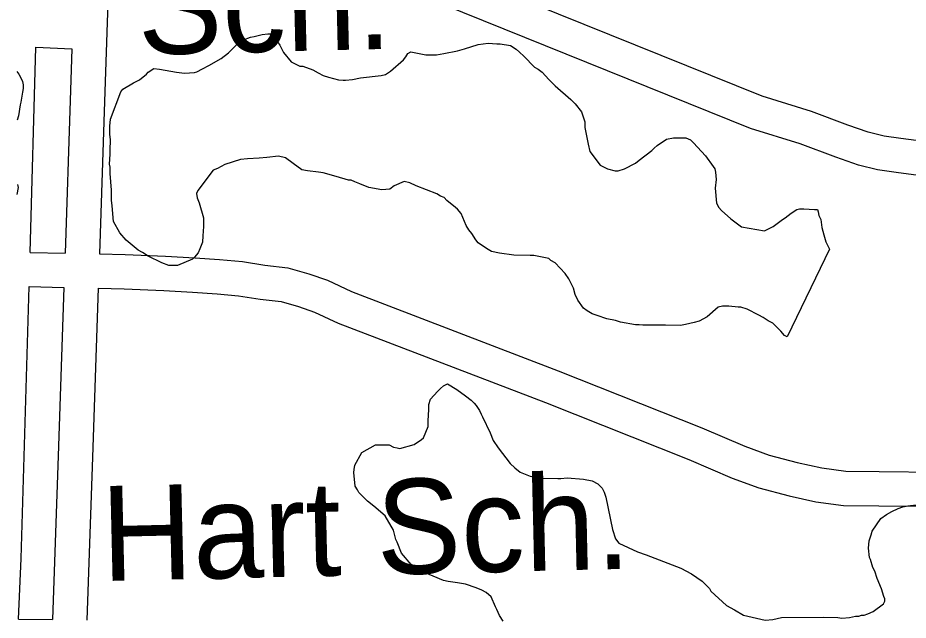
# Model space of a CAD drawing. Extents: x 3677843 to 3715951, y 511991 to 537744.
# Drawn here: x 3703826 to 3704604, y 518623 to 519150 of the extents above; entities that cross this region are included whole.
import ezdxf

# ---------------------------------------------------------------- set-up
doc = ezdxf.new("R2010")
doc.units = 0
for name, color, linetype in [('V-BLDG-IDEN', 7, 'Continuous'), ('V-ROAD-CNTR', 7, 'Continuous'), ('V-SITE-VEGE', 7, 'Continuous')]:
    doc.layers.add(name, color=color, linetype=linetype)

msp = doc.modelspace()

# ---------------------------------------------------------------- linework, layer by layer
at = {"layer": 'V-ROAD-CNTR'}
for points in [[(3704790.32, 519316.03), (3704707.49, 519099.87), (3704700.89, 519080.24), (3704693.86, 519067.15), (3704688.4, 519059.53), (3704678.1, 519048.22), (3704669.85, 519043.63), (3704661.67, 519042.35), (3704646.03, 519042.26), (3704631.33, 519041.92), (3704611.39, 519042.34), (3704598, 519044.09), (3704583.39, 519046.36), (3704569.39, 519049.66), (3704551.48, 519055.98), (3704519.82, 519067.79), (3704476.7, 519081.31), (3704099.68, 519233.45)], [(3704818.34, 519305.29), (3704735.72, 519089.72), (3704728.52, 519068.28), (3704719.37, 519051.25), (3704711.76, 519040.63), (3704696.97, 519024.38), (3704679.76, 519014.82), (3704664.08, 519012.36), (3704646.46, 519012.27), (3704631.37, 519011.91), (3704609.12, 519012.39), (3704593.76, 519014.39), (3704577.64, 519016.89), (3704560.93, 519020.83), (3704541.24, 519027.78), (3704510.08, 519039.41), (3704466.59, 519053.04), (3704090.02, 519205)], [(3703906.99, 519232.2), (3703901.97, 519076.52), (3703897.39, 518943.29)], [(3703836.83, 518944.63), (3703841.99, 519124.03)], [(3703841.99, 519124.03), (3703873.44, 519122.53)], [(3703873.44, 519122.53), (3703871.98, 519077.52), (3703867.39, 518943.95)], [(3703836.83, 518944.63), (3703867.39, 518943.95)], [(3703897.38, 518943.29), (3703920.05, 518942.78), (3703955.3, 518941.19), (3703980.77, 518939.7), (3704002.55, 518938.23), (3704022.61, 518936.5), (3704042.14, 518933.3), (3704062.02, 518931.04), (3704080.51, 518925.96), (3704096.77, 518920.18), (3704117.7, 518910.47), (3704298.32, 518841.12), (3704423.95, 518791.15), (3704461.58, 518774.98), (3704482.79, 518767.21), (3704507.31, 518760.77), (3704528.92, 518756.04), (3704549.94, 518753.29), (3704579.07, 518753.01), (3704630.44, 518752.52)], [(3703826.85, 518623.88), (3703829.12, 518676.84), (3703835.96, 518914.64)], [(3703835.96, 518914.64), (3703866.36, 518913.97)], [(3703866.36, 518913.97), (3703861.29, 518766.64), (3703856.52, 518623.4)], [(3703896.35, 518913.3), (3703891.28, 518765.62), (3703886.52, 518622.92)], [(3703896.35, 518913.3), (3703919.04, 518912.8), (3703953.75, 518911.23), (3703978.88, 518909.76), (3704000.25, 518908.32), (3704018.89, 518906.71), (3704038.02, 518903.58), (3704056.32, 518901.5), (3704071.5, 518897.32), (3704085.41, 518892.38), (3704105.99, 518882.83), (3704287.4, 518813.17), (3704412.49, 518763.43), (3704450.49, 518747.1), (3704473.8, 518738.56), (3704500.29, 518731.6), (3704523.76, 518726.46), (3704547.85, 518723.31), (3704578.78, 518723.02), (3704630.15, 518722.52)], [(3703826.85, 518623.88), (3703856.52, 518623.4)]]:
    msp.add_lwpolyline(points, dxfattribs=at)
at = {"layer": 'V-SITE-VEGE'}
for points in [[(3703931.34, 518946.66), (3703920.92, 518955.32), (3703915.42, 518961.83), (3703909.9, 518971.61), (3703908.72, 518985.24), (3703908.15, 518990.15), (3703908.09, 518998.87), (3703906.9, 519013.59), (3703906.87, 519019.05), (3703906.3, 519021.77), (3703906.79, 519030.5), (3703906.75, 519036.5), (3703907.27, 519040.32), (3703907.25, 519043.05), (3703906.67, 519047.95), (3703906.63, 519055.05), (3703907.14, 519061.05), (3703916.25, 519085.11), (3703917.87, 519087.3), (3703927.11, 519092.82), (3703932.54, 519095.58), (3703938.51, 519100.53), (3703940.13, 519102.17), (3703945.02, 519105.48), (3703949.93, 519104.96), (3703964.68, 519102.33), (3703971.78, 519101.29), (3703980.5, 519101.89), (3703982.68, 519102.45), (3703987.57, 519105.21), (3703993, 519107.97), (3704003.87, 519114.05), (3704010.39, 519119), (3704019.05, 519127.78), (3704023.4, 519130.54), (3704029.38, 519132.76), (3704032.65, 519133.33), (3704039.73, 519135.01), (3704044.64, 519135.59), (3704046.82, 519135.6), (3704049.01, 519134.52), (3704055.07, 519125.84), (3704058.38, 519119.31), (3704064.98, 519111.17), (3704072.64, 519107.41), (3704075.37, 519107.42), (3704084.12, 519104.21), (3704088.5, 519101.51), (3704092.88, 519099.36), (3704097.8, 519097.76), (3704106.54, 519095.63), (3704110.36, 519095.11), (3704112.54, 519095.12), (3704118.54, 519095.71), (3704125.62, 519097.39), (3704143.6, 519099.15), (3704147.41, 519100.26), (3704151.76, 519103.02), (3704163.15, 519112.91), (3704165.31, 519115.65), (3704166.93, 519118.39), (3704169.65, 519120.04), (3704182.75, 519117.41), (3704192.03, 519117.47), (3704198.56, 519118.6), (3704210.55, 519120.86), (3704216.54, 519122.54), (3704228.51, 519126.43), (3704237.23, 519127.58), (3704244.87, 519127.09), (3704247.6, 519127.1), (3704256.88, 519125.53), (3704261.81, 519122.29), (3704264.56, 519119.58), (3704268.4, 519116.33), (3704277.73, 519106.58), (3704281.01, 519104.96), (3704284.31, 519102.25), (3704290.35, 519095.75), (3704295.84, 519090.33), (3704309.55, 519078.42), (3704313.4, 519074.63), (3704318.9, 519067.58), (3704321.68, 519058.86), (3704321.71, 519053.96), (3704324.54, 519039.25), (3704326.21, 519032.71), (3704335.02, 519020.77), (3704341.59, 519017.54), (3704348.14, 519015.95), (3704350.87, 519015.97), (3704356.31, 519017.64), (3704366.1, 519022.61), (3704369.35, 519025.36), (3704380.21, 519033.61), (3704382.38, 519035.81), (3704385.09, 519038.01), (3704393.23, 519043.52), (3704399.22, 519044.65), (3704410.13, 519044.72), (3704413.96, 519043.11)], [(3703825.23, 519102.66), (3703826.88, 519100.48), (3703828.54, 519097.77), (3703830.2, 519093.96), (3703830.77, 519091.24), (3703830.79, 519087.97), (3703830.26, 519084.69), (3703828.68, 519075.95), (3703828.15, 519073.77), (3703826.58, 519063.94), (3703825.52, 519060.11)], [(3704413.96, 519043.11), (3704416.71, 519040.4), (3704427.15, 519029.02), (3704433.75, 519019.79), (3704435.4, 519017.62), (3704435.96, 519014.89), (3704436.55, 519008.35), (3704435.51, 519000.71), (3704436.69, 518987.62), (3704438.9, 518983.82), (3704441.1, 518981.11), (3704449.32, 518974.07), (3704458.64, 518967.04), (3704478.85, 518963.36), (3704486.46, 518967.23), (3704489.71, 518969.98), (3704494.6, 518973.28), (3704496.77, 518974.93), (3704502.2, 518978.78), (3704507.09, 518982.09), (3704509.27, 518982.65), (3704513.08, 518982.67), (3704522.36, 518982.19), (3704525.09, 518982.21), (3704525.65, 518980.03), (3704526.21, 518976.76), (3704527.87, 518973.5), (3704529.01, 518966.42), (3704530.69, 518959.88), (3704532.37, 518953.89), (3704535.68, 518947.37)], [(3704535.68, 518947.37), (3704498.55, 518870.77), (3704496.36, 518871.84), (3704493.06, 518875.64), (3704485.92, 518882.68), (3704482.09, 518884.84), (3704477.71, 518887.54), (3704473.88, 518889.69), (3704463.48, 518895.08), (3704458.02, 518896.68), (3704455.83, 518896.66), (3704447.65, 518897.7), (3704442.19, 518897.67), (3704438.38, 518896.55), (3704428.62, 518888.3), (3704421.55, 518884.44), (3704417.2, 518883.32), (3704409.57, 518881.63), (3704405.21, 518880.51), (3704392.12, 518880.97), (3704372.49, 518880.84), (3704369.21, 518881.37), (3704365.94, 518881.34), (3704352.83, 518883.44), (3704348.46, 518885.05), (3704340.81, 518886.63), (3704332.61, 518889.31), (3704328.24, 518890.92), (3704323.86, 518893.61), (3704320.57, 518895.78), (3704315.62, 518902.83), (3704313.4, 518907.73), (3704311.73, 518913.17), (3704308.96, 518919.15), (3704307.86, 518921.33), (3704304.55, 518926.21), (3704295.77, 518935.43), (3704291.93, 518937.59), (3704290.29, 518939.21), (3704277.18, 518941.85), (3704273.91, 518941.83), (3704259.72, 518942.28), (3704247.17, 518943.84), (3704240.07, 518945.42), (3704235.68, 518948.12), (3704228.56, 518952.99), (3704226.36, 518955.7), (3704223.05, 518961.13), (3704220.31, 518964.39), (3704218.1, 518968.19), (3704213.67, 518978.52), (3704210.37, 518982.32), (3704208.72, 518983.94), (3704201.05, 518989.89), (3704198.85, 518992.61), (3704195.57, 518993.67), (3704192.28, 518995.84), (3704174.23, 519002.81), (3704168.77, 519005.5), (3704163.85, 519006.56), (3704155.15, 519002.68), (3704151.35, 518999.93), (3704144.26, 518999.34), (3704132.79, 519001.44), (3704125.13, 519004.67), (3704120.76, 519006.27), (3704117.48, 519007.89), (3704115.3, 519007.87), (3704104.37, 519011.07), (3704092.89, 519014.27), (3704089.07, 519014.79), (3704079.25, 519015.82), (3704074.33, 519016.88), (3704066.66, 519022.28), (3704060.08, 519027.15), (3704054.07, 519028.74), (3704043.71, 519027.58), (3704037.17, 519026.99), (3704026.81, 519026.38), (3704020.82, 519025.8), (3704007.21, 519021.34), (3704000.69, 519018.03), (3703996.88, 519016.37), (3703983.36, 518998.82), (3703982.29, 518996.09), (3703982.86, 518992.28), (3703984.52, 518987.92), (3703988.43, 518974.86), (3703988.48, 518967.22), (3703987.98, 518959.04), (3703987.48, 518953.58), (3703985.33, 518947.57), (3703983.72, 518944.28), (3703980.47, 518940.44), (3703978.85, 518938.8), (3703965.79, 518933.26), (3703958.16, 518933.21), (3703952.14, 518935.35), (3703940.1, 518941.27), (3703935.17, 518944.51), (3703931.34, 518946.66)], [(3703825.89, 519003.94), (3703826.45, 519001.21), (3703825.4, 518995.21)], [(3704231.65, 518649.2), (3704226.73, 518651.35), (3704217.44, 518654.56), (3704210.34, 518655.6), (3704202.15, 518656.64), (3704198.32, 518657.71), (3704180.27, 518665.22), (3704176.44, 518667.92), (3704169.87, 518671.7), (3704161.62, 518681.46), (3704157.74, 518691.26), (3704156.64, 518693.43), (3704154.4, 518701.6), (3704147.22, 518714.09), (3704137.35, 518722.76), (3704131.87, 518727.08), (3704124.18, 518734.67), (3704123.08, 518736.84), (3704120.87, 518740.1), (3704119.71, 518752.09), (3704120.23, 518754.82), (3704120.75, 518758.65), (3704126.68, 518769.59), (3704138.64, 518776.22), (3704150.64, 518776.3), (3704154.47, 518774.14), (3704157.75, 518773.62), (3704159.93, 518773.09), (3704172.45, 518776.44), (3704178.97, 518780.85), (3704180.6, 518782.49), (3704184.89, 518792.34), (3704184.86, 518797.25), (3704185.34, 518807.07), (3704185.31, 518811.43), (3704186.91, 518816.35), (3704192.87, 518822.94), (3704195.58, 518825.68), (3704198.29, 518827.88), (3704201.56, 518829.54), (3704209.77, 518824.68), (3704217.44, 518819.28), (3704222.38, 518815.49), (3704225.12, 518812.79), (3704226.77, 518810.61), (3704229.53, 518806.27), (3704231.19, 518803.01), (3704232.29, 518800.83), (3704238.93, 518786.69), (3704241.7, 518780.17), (3704246.11, 518773.65), (3704256.56, 518760.08), (3704260.4, 518756.29), (3704265.33, 518752.51), (3704274.08, 518748.75), (3704283.37, 518747.17), (3704298.1, 518746.72), (3704300.82, 518746.74), (3704306.28, 518747.32), (3704320.46, 518746.32), (3704328.11, 518744.74), (3704333.04, 518742.04), (3704336.88, 518738.25), (3704338.54, 518734.99), (3704340.2, 518730.64), (3704345.84, 518702.31), (3704348.62, 518694.15), (3704351.38, 518690.35), (3704367.79, 518682.82), (3704375.44, 518680.14), (3704405.52, 518668.34), (3704414.82, 518663.49), (3704424.14, 518657.01), (3704430.73, 518650.51), (3704431.83, 518648.33), (3704445.55, 518635.88), (3704452.67, 518632.11), (3704460.33, 518627.25), (3704479.45, 518623.01), (3704485.99, 518623.6), (3704493.62, 518625.29), (3704530.71, 518625.48), (3704542.78, 518625.16), (3704546.38, 518624.61), (3704553.19, 518625.33), (3704558.19, 518626.55), (3704561.35, 518626.47), (3704563.64, 518627.31), (3704565.9, 518627.25), (3704569.09, 518628.52), (3704573.67, 518630.66), (3704582.89, 518637.19), (3704583.85, 518639.43), (3704583.91, 518641.68), (3704583.06, 518643.52), (3704580.98, 518650.36), (3704577.16, 518659.5), (3704575.07, 518665.89), (3704573.35, 518669.1), (3704571.27, 518675.93), (3704570.41, 518677.77)], [(3704570.41, 518677.77), (3704569.73, 518685.92), (3704570.35, 518692.23), (3704571.85, 518697.62), (3704572.84, 518700.76), (3704580.37, 518711.86), (3704585.44, 518715.34), (3704590.02, 518717.93), (3704595.52, 518720.49), (3704599.63, 518722.19), (3704604.18, 518722.98), (3704611.43, 518723.68)], [(3704250.38, 518622.05), (3704247.07, 518626.94), (3704244.85, 518632.38), (3704243.75, 518634.55), (3704239.87, 518643.25), (3704235.48, 518647.04), (3704231.65, 518649.2)]]:
    msp.add_lwpolyline(points, dxfattribs=at)

# ---------------------------------------------------------------- texts
at = {"layer": 'V-BLDG-IDEN'}
for s, p in [('Sch.', (3703931.56, 519117.47)), ('Hart Sch.', (3703899.87, 518657.12))]:
    msp.add_text(s, height=83, rotation=1.34431, dxfattribs=at).set_placement(p)

doc.saveas('drawing.dxf')
